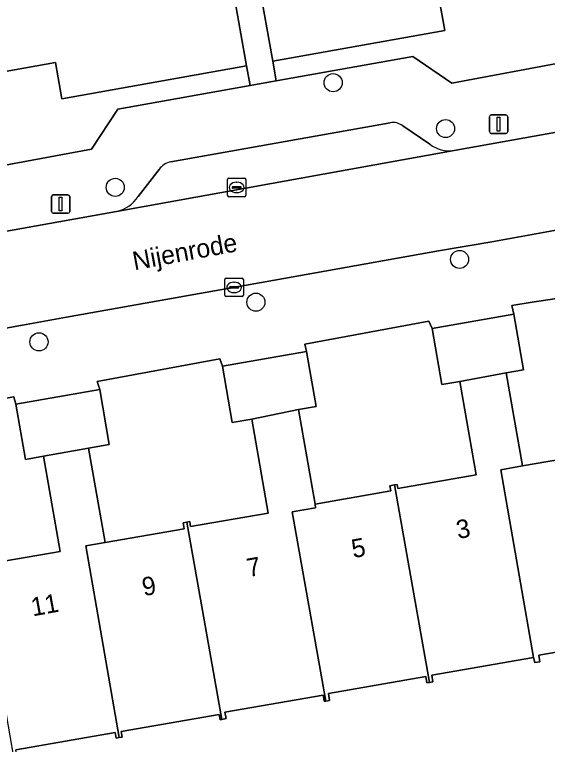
# Model space of a CAD drawing. Extents: x 157793 to 159380, y 380877 to 382313.
# Drawn here: x 158692.76 to 158721.57, y 381408.51 to 381448 of the extents above; entities that cross this region are included whole.
import ezdxf

# ---------------------------------------------------------------- set-up
doc = ezdxf.new("R2010")
doc.units = 0
for name, color, linetype in [('IMGEO_Boom', 7, 'Continuous'), ('IMGEO_Erf', 7, 'Continuous'), ('IMGEO_Kolk', 7, 'Continuous'), ('IMGEO_Lichtmast', 7, 'Continuous'), ('IMGEO_Openbare_ruimte_label', 7, 'Continuous'), ('IMGEO_Pand', 7, 'Continuous'), ('IMGEO_Pand_nummerreeks', 7, 'Continuous'), ('IMGEO_Parkeervlak_open', 7, 'Continuous'), ('IMGEO_Rijbaan_lokaal_open', 7, 'Continuous'), ('IMGEO_Voetpad_open', 7, 'Continuous')]:
    doc.layers.add(name, color=color, linetype=linetype)

msp = doc.modelspace()

# ---------------------------------------------------------------- linework, layer by layer
at = {"layer": 'IMGEO_Boom'}
for centre in [(158709.984, 381444.313), (158716.064, 381441.83), (158698.196, 381438.651), (158716.822, 381434.752), (158705.805, 381432.439), (158694.075, 381430.293)]:
    msp.add_circle(centre, 0.489, dxfattribs=at)
at = {"layer": 'IMGEO_Erf'}
for points in [[(158715.667, 381449.134), (158716.024, 381447.136), (158706.722, 381445.471), (158706.911, 381444.414), (158714.286, 381445.734), (158716.397, 381444.296), (158722.664, 381445.462), (158724.204, 381446.221), (158725.67, 381447.114), (158727.05, 381448.134)], [(158680.651, 381437.706), (158696.915, 381440.718), (158698.334, 381442.879), (158705.498, 381444.161), (158705.306, 381445.234), (158695.313, 381443.445), (158694.962, 381445.406), (158686.79, 381443.943)], [(158728.121, 381433.547), (158720.75, 381432.443), (158719.651, 381432.253), (158719.759, 381431.79), (158720.283, 381428.773), (158719.346, 381428.61), (158720.22, 381423.577), (158724.335, 381424.292)], [(158726.143, 381414.217), (158721.106, 381413.342), (158721.168, 381412.987), (158720.891, 381412.939), (158720.813, 381413.21), (158715.317, 381412.255), (158715.378, 381411.902), (158715.196, 381411.871), (158715.047, 381411.845), (158714.988, 381412.182), (158709.727, 381411.268), (158709.791, 381410.898), (158709.583, 381410.862), (158709.498, 381410.847), (158709.44, 381411.182), (158704.131, 381410.26), (158704.192, 381409.909), (158703.966, 381409.869), (158703.87, 381409.852), (158703.82, 381410.132), (158698.513, 381409.21), (158698.565, 381408.909), (158698.411, 381408.883), (158698.256, 381408.856), (158698.203, 381409.158), (158692.816, 381408.222)]]:
    msp.add_lwpolyline(points, dxfattribs=at)
for points in [[(158709.057, 381426.801), (158708.114, 381426.638), (158709.004, 381421.514), (158713.095, 381422.225), (158713.045, 381422.512), (158713.294, 381422.555), (158713.452, 381422.582), (158713.49, 381422.365), (158717.715, 381423.099), (158716.838, 381428.147), (158715.863, 381427.978), (158715.335, 381431.022), (158715.168, 381431.404), (158708.46, 381430.174), (158708.541, 381429.769)], [(158704.531, 381425.934), (158704.002, 381428.98), (158703.858, 381429.376), (158697.23, 381428.155), (158697.359, 381427.707), (158697.875, 381424.738), (158696.759, 381424.544), (158697.646, 381419.442), (158701.93, 381420.186), (158701.875, 381420.505), (158702.067, 381420.539), (158702.229, 381420.567), (158702.276, 381420.296), (158706.47, 381421.024), (158705.585, 381426.117)], [(158693.346, 381423.929), (158692.827, 381426.92), (158692.708, 381427.326), (158685.82, 381426.099), (158685.968, 381425.598), (158686.477, 381422.665), (158685.377, 381422.474), (158686.269, 381417.338), (158690.564, 381418.084), (158690.514, 381418.371), (158690.84, 381418.427), (158690.895, 381418.207), (158695.22, 381418.958), (158694.327, 381424.1)]]:
    msp.add_lwpolyline(points, close=True, dxfattribs=at)
at = {"layer": 'IMGEO_Kolk'}
for p, q in [((158704.264, 381438.22), (158704.264, 381439.072)), ((158704.339, 381439.146), (158705.191, 381439.146)), ((158704.752, 381438.926), (158704.777, 381438.926)), ((158705.265, 381439.072), (158705.265, 381438.22)), ((158704.523, 381438.64), (158704.523, 381438.652)), ((158704.961, 381438.603), (158704.563, 381438.603)), ((158704.566, 381438.689), (158704.964, 381438.689)), ((158705.007, 381438.652), (158705.007, 381438.64)), ((158705.191, 381438.146), (158704.339, 381438.146)), ((158704.775, 381438.366), (158704.75, 381438.366)), ((158704.128, 381432.812), (158704.128, 381433.664)), ((158704.203, 381433.738), (158705.055, 381433.738)), ((158704.616, 381433.518), (158704.641, 381433.518)), ((158705.129, 381433.664), (158705.129, 381432.812)), ((158704.387, 381433.232), (158704.387, 381433.244)), ((158704.825, 381433.195), (158704.427, 381433.195)), ((158704.43, 381433.281), (158704.828, 381433.281)), ((158704.871, 381433.244), (158704.871, 381433.232)), ((158705.055, 381432.738), (158704.203, 381432.738)), ((158704.639, 381432.958), (158704.614, 381432.958))]:
    msp.add_line(p, q, dxfattribs=at)
for points in [[(158704.264, 381438.22), (158704.264, 381439.072)], [(158704.339, 381439.146), (158705.191, 381439.146)], [(158705.265, 381439.072), (158705.265, 381438.22)], [(158705.191, 381438.146), (158704.339, 381438.146)], [(158704.128, 381432.812), (158704.128, 381433.664)], [(158704.203, 381433.738), (158705.055, 381433.738)], [(158705.129, 381433.664), (158705.129, 381432.812)], [(158705.055, 381432.738), (158704.203, 381432.738)]]:
    msp.add_lwpolyline(points, dxfattribs=at)
for centre, radius, start, end in [((158704.341, 381439.07), 0.0765, 91.552, 178.448), ((158704.341, 381439.07), 0.0765, 91.552, 178.448), ((158705.189, 381439.07), 0.0765, 1.552, 88.448), ((158705.189, 381439.07), 0.0765, 1.552, 88.448), ((158704.563, 381438.649), 0.0403, 85.8775, 175.7526), ((158704.56, 381438.639), 0.0366, 178.938, 274.7102), ((158704.964, 381438.646), 0.043, 264.8664, 352.4533), ((158704.968, 381438.651), 0.0386, 1.7309, 96.639), ((158704.341, 381438.222), 0.0765, 181.552, 268.448), ((158704.341, 381438.222), 0.0765, 181.552, 268.448), ((158705.189, 381438.222), 0.0765, 271.552, 358.448), ((158705.189, 381438.222), 0.0765, 271.552, 358.448), ((158704.205, 381433.662), 0.0765, 91.552, 178.448), ((158704.205, 381433.662), 0.0765, 91.552, 178.448), ((158705.053, 381433.662), 0.0765, 1.552, 88.448), ((158705.053, 381433.662), 0.0765, 1.552, 88.448), ((158704.427, 381433.241), 0.0403, 85.8775, 175.7526), ((158704.424, 381433.231), 0.0366, 178.938, 274.7102), ((158704.828, 381433.238), 0.043, 264.8664, 352.4533), ((158704.832, 381433.243), 0.0386, 1.7309, 96.639), ((158704.205, 381432.814), 0.0765, 181.552, 268.448), ((158704.205, 381432.814), 0.0765, 181.552, 268.448), ((158705.053, 381432.814), 0.0765, 271.552, 358.448), ((158705.053, 381432.814), 0.0765, 271.552, 358.448)]:
    msp.add_arc(centre, radius, start, end, dxfattribs=at)
for centre, major_axis, ratio, start_param, end_param in [((158704.751, 381438.646), (-0.387, 0.002), 0.722429, 4.712389, 7.853982), ((158704.776, 381438.646), (-0.39, 0.002), 0.717154, 1.570796, 4.712389), ((158704.615, 381433.238), (-0.387, 0.002), 0.722429, 4.712389, 7.853982), ((158704.64, 381433.238), (-0.39, 0.002), 0.717154, 1.570796, 4.712389)]:
    msp.add_ellipse(centre, major_axis=major_axis, ratio=ratio, start_param=start_param, end_param=end_param, dxfattribs=at)
at = {"layer": 'IMGEO_Lichtmast'}
for p, q in [((158718.437, 381441.672), (158718.437, 381442.472)), ((158718.437, 381442.472), (158718.437, 381441.672)), ((158718.537, 381442.572), (158719.327, 381442.572)), ((158719.327, 381442.572), (158718.537, 381442.572)), ((158719.427, 381442.472), (158719.427, 381441.672)), ((158719.427, 381441.672), (158719.427, 381442.472)), ((158719.327, 381441.572), (158718.537, 381441.572)), ((158718.537, 381441.572), (158719.327, 381441.572)), ((158694.749, 381437.348), (158694.749, 381438.148)), ((158694.749, 381438.148), (158694.749, 381437.348)), ((158694.849, 381438.248), (158695.639, 381438.248)), ((158695.639, 381438.248), (158694.849, 381438.248)), ((158695.739, 381438.148), (158695.739, 381437.348)), ((158695.739, 381437.348), (158695.739, 381438.148)), ((158695.639, 381437.248), (158694.849, 381437.248)), ((158694.849, 381437.248), (158695.639, 381437.248))]:
    msp.add_line(p, q, dxfattribs=at)
for points in [[(158718.857, 381442.447), (158719.007, 381442.447), (158719.007, 381441.697), (158718.857, 381441.697), (158718.857, 381442.447)], [(158695.169, 381438.123), (158695.319, 381438.123), (158695.319, 381437.373), (158695.169, 381437.373), (158695.169, 381438.123)]]:
    msp.add_lwpolyline(points, dxfattribs=at)
for centre, start, end in [((158718.537, 381442.472), 90, 180), ((158718.537, 381442.472), 90, 180), ((158719.327, 381442.472), 0, 90), ((158719.327, 381442.472), 360, 90), ((158718.537, 381441.672), 180, 270), ((158718.537, 381441.672), 180, 270), ((158719.327, 381441.672), 270, 0), ((158719.327, 381441.672), 270, 0), ((158694.849, 381438.148), 90, 180), ((158694.849, 381438.148), 90, 180), ((158695.639, 381438.148), 0, 90), ((158695.639, 381438.148), 360, 90), ((158694.849, 381437.348), 180, 270), ((158694.849, 381437.348), 180, 270), ((158695.639, 381437.348), 270, 0), ((158695.639, 381437.348), 270, 0)]:
    msp.add_arc(centre, 0.1, start, end, dxfattribs=at)
at = {"layer": 'IMGEO_Pand'}
for points in [[(158723.904, 381456.65), (158713.608, 381454.78), (158705.322, 381453.297), (158706.722, 381445.471), (158716.024, 381447.136), (158715.667, 381449.134), (158724.644, 381450.741), (158723.633, 381456.385), (158723.941, 381456.44)], [(158704.688, 381448.685), (158703.901, 381453.08), (158695.849, 381451.638), (158685.717, 381449.828), (158685.45, 381449.78), (158685.522, 381449.384), (158685.807, 381449.435), (158686.79, 381443.943), (158694.962, 381445.406), (158695.313, 381443.445), (158705.306, 381445.234)], [(158719.346, 381428.61), (158720.283, 381428.773), (158719.759, 381431.79), (158715.335, 381431.022), (158715.863, 381427.978), (158716.838, 381428.147)], [(158705.585, 381426.117), (158708.114, 381426.638), (158709.057, 381426.801), (158708.541, 381429.769), (158704.002, 381428.98), (158704.531, 381425.934)], [(158719.346, 381428.61), (158716.838, 381428.147), (158717.715, 381423.099), (158713.49, 381422.365), (158713.452, 381422.582), (158713.294, 381422.555), (158715.196, 381411.871), (158715.378, 381411.902), (158715.317, 381412.255), (158720.813, 381413.21), (158719.052, 381423.374), (158720.22, 381423.577)], [(158696.759, 381424.544), (158697.875, 381424.738), (158697.359, 381427.707), (158692.827, 381426.92), (158693.346, 381423.929), (158694.327, 381424.1)], [(158707.761, 381421.097), (158709.038, 381421.319), (158709.004, 381421.514), (158708.114, 381426.638), (158705.585, 381426.117), (158706.47, 381421.024), (158702.276, 381420.296), (158702.229, 381420.567), (158702.067, 381420.539), (158703.966, 381409.869), (158704.192, 381409.909), (158704.131, 381410.26), (158709.44, 381411.182), (158709.498, 381410.847), (158709.583, 381410.862)], [(158690.895, 381418.207), (158692.695, 381407.818), (158692.881, 381407.85), (158692.816, 381408.222), (158698.203, 381409.158), (158698.256, 381408.856), (158698.411, 381408.883), (158696.612, 381419.262), (158697.646, 381419.442), (158696.759, 381424.544), (158694.327, 381424.1), (158695.22, 381418.958)], [(158720.22, 381423.577), (158719.052, 381423.374), (158720.813, 381413.21), (158720.891, 381412.939), (158721.168, 381412.987), (158721.106, 381413.342), (158726.143, 381414.217), (158726.19, 381413.948), (158726.51, 381414.003), (158726.452, 381414.339), (158726.665, 381414.376), (158725.772, 381419.519), (158724.916, 381424.445), (158724.683, 381424.404), (158724.641, 381424.648), (158724.284, 381424.586), (158724.335, 381424.292)], [(158709.004, 381421.514), (158709.038, 381421.319), (158707.761, 381421.097), (158709.583, 381410.862), (158709.791, 381410.898), (158709.727, 381411.268), (158714.988, 381412.182), (158715.047, 381411.845), (158715.196, 381411.871), (158713.294, 381422.555), (158713.045, 381422.512), (158713.095, 381422.225)], [(158702.067, 381420.539), (158701.875, 381420.505), (158701.93, 381420.186), (158697.646, 381419.442), (158696.612, 381419.262), (158698.411, 381408.883), (158698.565, 381408.909), (158698.513, 381409.21), (158703.82, 381410.132), (158703.87, 381409.852), (158703.966, 381409.869)]]:
    msp.add_lwpolyline(points, close=True, dxfattribs=at)
at = {"layer": 'IMGEO_Parkeervlak_open'}
for points in [[(158713.062, 381442.15), (158701.202, 381440.033)], [(158715.215, 381440.984), (158713.746, 381441.987)], [(158698.259, 381437.35), (158716.521, 381440.644)], [(158700.57, 381439.624), (158699.443, 381438.156)]]:
    msp.add_lwpolyline(points, dxfattribs=at)
for centre, radius, start, end in [((158713.208, 381441.248), 0.914, 53.9676, 99.2248), ((158716.278, 381442.389), 1.761, 232.8827, 277.9327), ((158701.43, 381438.987), 1.07, 102.3199, 143.4981), ((158697.873, 381439.19), 1.88, 281.855, 326.6346)]:
    msp.add_arc(centre, radius, start, end, dxfattribs=at)
at = {"layer": 'IMGEO_Rijbaan_lokaal_open'}
for points in [[(158715.682, 381435.213), (158718.561, 381435.697), (158723.522, 381436.604), (158729.405, 381437.662), (158728.5, 381442.792), (158716.521, 381440.644), (158698.259, 381437.35), (158681.138, 381434.287)], [(158677.887, 381428.402), (158681.857, 381429.13), (158684.271, 381429.582), (158693.185, 381431.197), (158695.571, 381431.627), (158704.378, 381433.192), (158706.812, 381433.639), (158715.682, 381435.213)]]:
    msp.add_lwpolyline(points, dxfattribs=at)
at = {"layer": 'IMGEO_Voetpad_open'}
msp.add_lwpolyline([(158703.097, 381465.732), (158701.328, 381475.623), (158699.91, 381475.369), (158701.588, 381465.995), (158703.901, 381453.08), (158704.688, 381448.685), (158705.306, 381445.234), (158705.498, 381444.161), (158706.911, 381444.414), (158706.722, 381445.471), (158705.322, 381453.297)], close=True, dxfattribs=at)
for points in [[(158740.408, 381452.109), (158736.908, 381451.491), (158728.254, 381449.197), (158727.05, 381448.134), (158725.67, 381447.114), (158724.204, 381446.221), (158722.664, 381445.462), (158716.397, 381444.296), (158714.286, 381445.734), (158706.911, 381444.414), (158705.498, 381444.161), (158698.334, 381442.879), (158696.915, 381440.718), (158680.651, 381437.706), (158675.797, 381436.807)], [(158716.521, 381440.644), (158728.5, 381442.792), (158732.385, 381443.517), (158735.068, 381444.004), (158739.653, 381445.449), (158749.183, 381448.598)], [(158759.407, 381446.254), (158751.925, 381444.007), (158738.424, 381439.576), (158734.794, 381438.64), (158733.267, 381438.363), (158729.405, 381437.662), (158723.522, 381436.604), (158718.561, 381435.697), (158715.682, 381435.213), (158706.812, 381433.639), (158704.378, 381433.192), (158695.571, 381431.627), (158693.185, 381431.197), (158684.271, 381429.582), (158681.857, 381429.13), (158677.887, 381428.402)], [(158701.202, 381440.033), (158713.062, 381442.15)], [(158713.746, 381441.987), (158715.215, 381440.984)], [(158685.82, 381426.099), (158692.708, 381427.326), (158692.827, 381426.92), (158697.359, 381427.707), (158697.23, 381428.155), (158703.858, 381429.376), (158704.002, 381428.98), (158708.541, 381429.769), (158708.46, 381430.174), (158715.168, 381431.404), (158715.335, 381431.022), (158719.759, 381431.79), (158719.651, 381432.253), (158720.75, 381432.443), (158728.121, 381433.547), (158734.291, 381434.471), (158735.947, 381434.719), (158740.675, 381436.052), (158741.158, 381436.188), (158751.899, 381439.743)], [(158699.443, 381438.156), (158700.57, 381439.624)], [(158681.138, 381434.287), (158698.259, 381437.35)]]:
    msp.add_lwpolyline(points, dxfattribs=at)
for centre, radius, start, end in [((158713.208, 381441.248), 0.914, 53.9676, 99.2248), ((158716.278, 381442.389), 1.761, 232.8827, 277.9327), ((158701.43, 381438.987), 1.07, 102.3199, 143.4981), ((158697.873, 381439.19), 1.88, 281.855, 326.6346)]:
    msp.add_arc(centre, radius, start, end, dxfattribs=at)

# ---------------------------------------------------------------- texts
at = {"layer": 'IMGEO_Openbare_ruimte_label'}
msp.add_text('Nijenrode', height=1, rotation=10.4894, dxfattribs=at).set_placement((158699.235, 381434.16))
at = {"layer": 'IMGEO_Pand_nummerreeks'}
for s, rotation, p in [('3', 10.3117, (158716.736, 381419.623)), ('5', 10.3117, (158711.071, 381418.592)), ('7', 10.3132, (158705.408, 381417.561)), ('9', 10.3132, (158699.744, 381416.53)), ('11', 10.3117, (158693.738, 381415.439))]:
    msp.add_text(s, height=1, rotation=rotation, dxfattribs=at).set_placement(p)

doc.saveas('drawing.dxf')
